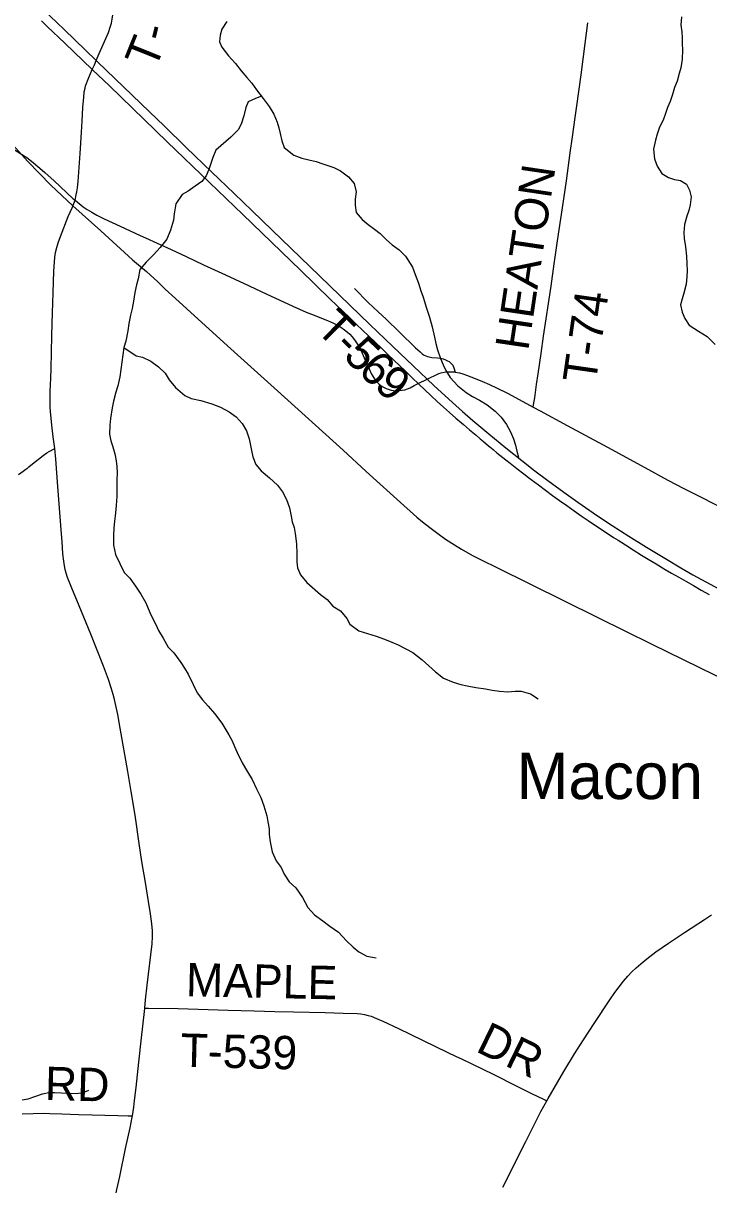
# Model space of a CAD drawing. Extents: x 1451455 to 1749751, y 218250 to 574981.
# Drawn here: x 1612235 to 1618396, y 349860 to 360306 of the extents above; entities that cross this region are included whole.
import ezdxf

# ---------------------------------------------------------------- set-up
doc = ezdxf.new("R2010")
doc.units = 0
for name, color, linetype in [('GM_X_County_Road', 7, 'Continuous'), ('GM_X_Minor_River', 7, 'Continuous'), ('GM_X_Rail_Line', 7, 'Continuous'), ('GM_X_State_Route', 7, 'Continuous'), ('GM_X_Township_Road', 7, 'Continuous'), ('GM_X_Township_Road_Text', 7, 'Continuous'), ('GM_X_Unincorporated_Text', 7, 'Continuous'), ('GM_X_US_Route', 7, 'Continuous')]:
    doc.layers.add(name, color=color, linetype=linetype)

msp = doc.modelspace()

# ---------------------------------------------------------------- linework, layer by layer
at = {"layer": 'GM_X_County_Road'}
for points in [[(1610197, 360528), (1610528, 360297), (1610725, 360161), (1610800, 360108), (1610949, 360007), (1611292, 359769), (1611486, 359635), (1611644, 359523), (1611749, 359450), (1611888, 359352), (1612015, 359264), (1612090, 359211), (1612153, 359170), (1612251, 359109), (1612267, 359098), (1612309, 359066), (1612385, 359004), (1612430, 358965), (1612512, 358889), (1612623, 358783), (1612685, 358728), (1612701, 358715)], [(1612701, 358715), (1612737, 358684), (1612773, 358656), (1612808, 358632), (1612850, 358606), (1612896, 358581), (1612963, 358548), (1613106, 358481), (1613286, 358398)], [(1613286, 358398), (1613335, 358375), (1613440, 358328), (1613565, 358270), (1613698, 358207), (1613856, 358134), (1614052, 358042), (1614219, 357965), (1614418, 357872), (1614659, 357761), (1614779, 357709), (1614849, 357680), (1614974, 357631), (1614990, 357624)], [(1614990, 357624), (1615023, 357610), (1615058, 357592), (1615089, 357573), (1615122, 357550), (1615148, 357529), (1615169, 357509), (1615192, 357485), (1615213, 357459), (1615231, 357431), (1615250, 357400), (1615271, 357359), (1615299, 357296), (1615343, 357197), (1615366, 357150), (1615386, 357116), (1615402, 357092), (1615415, 357078), (1615431, 357062), (1615451, 357046), (1615473, 357033), (1615496, 357021), (1615523, 357011), (1615541, 357005), (1615562, 357003), (1615588, 357001), (1615614, 357002), (1615639, 357005), (1615665, 357010), (1615689, 357018), (1615713, 357028), (1615747, 357047), (1615784, 357066)], [(1615864, 357106), (1615876, 357112), (1615951, 357147), (1615969, 357155), (1615992, 357162), (1616018, 357167), (1616047, 357171), (1616074, 357172), (1616107, 357170), (1616117, 357169)], [(1616117, 357169), (1616134, 357166), (1616156, 357162), (1616185, 357153), (1616219, 357141)], [(1615784, 357066), (1615864, 357106)], [(1616219, 357141), (1616259, 357126), (1616357, 357087), (1616426, 357058), (1616495, 357025), (1616588, 356978), (1616693, 356922), (1616819, 356853)], [(1616819, 356853), (1616880, 356820), (1617123, 356689), (1617487, 356494), (1617821, 356312), (1618028, 356198), (1618173, 356121), (1618304, 356055), (1618463, 355976), (1618596, 355912), (1618780, 355822), (1618941, 355744), (1619116, 355659), (1619353, 355547), (1619567, 355441), (1619881, 355287), (1619934, 355260)]]:
    msp.add_lwpolyline(points, dxfattribs=at)
at = {"layer": 'GM_X_Minor_River'}
for points in [[(1614064, 360323), (1614021, 360254), (1614004, 360198), (1613999, 360140), (1614019, 360090), (1614079, 360013), (1614144, 359944), (1614193, 359877), (1614244, 359819), (1614288, 359766), (1614331, 359707), (1614392, 359630), (1614444, 359558), (1614487, 359487), (1614516, 359417), (1614531, 359364), (1614545, 359314), (1614560, 359248), (1614581, 359190), (1614666, 359120), (1614739, 359094), (1614803, 359079), (1614869, 359062), (1614928, 359043), (1615026, 359008), (1615087, 358979), (1615158, 358924)], [(1618151, 360364), (1618146, 360290), (1618153, 360228), (1618156, 360176), (1618157, 360120), (1618159, 360066), (1618157, 359984), (1618144, 359906), (1618131, 359854), (1618112, 359786), (1618088, 359728), (1618069, 359666), (1618048, 359601), (1618025, 359547), (1618006, 359495), (1617985, 359435), (1617954, 359372), (1617932, 359308), (1617917, 359256), (1617898, 359174), (1617908, 359088), (1617931, 359020), (1617974, 358955), (1618034, 358918), (1618087, 358902), (1618141, 358891), (1618195, 358858), (1618224, 358806), (1618239, 358745), (1618230, 358674), (1618217, 358622), (1618198, 358570), (1618179, 358496), (1618172, 358424), (1618176, 358370), (1618186, 358296), (1618195, 358210), (1618198, 358142), (1618201, 358083), (1618200, 358025), (1618194, 357959), (1618172, 357880), (1618156, 357828), (1618143, 357774), (1618156, 357708), (1618181, 357651), (1618220, 357591), (1618303, 357536), (1618382, 357489), (1618453, 357418)], [(1614376, 359650), (1614322, 359629), (1614255, 359600), (1614234, 359548), (1614217, 359473), (1614192, 359399), (1614166, 359347), (1614101, 359280), (1613967, 359166), (1613938, 359098), (1613921, 359044), (1613903, 358990), (1613878, 358935), (1613839, 358883), (1613780, 358840), (1613716, 358797), (1613664, 358767), (1613606, 358682), (1613591, 358592), (1613584, 358536), (1613559, 358444), (1613526, 358365), (1613467, 358289), (1613406, 358224), (1613339, 358157), (1613284, 358090), (1613267, 358006), (1613254, 357954), (1613239, 357884), (1613226, 357806), (1613213, 357740), (1613200, 357682), (1613185, 357607), (1613176, 357539), (1613157, 357447), (1613140, 357389)], [(1615158, 358924), (1615208, 358865), (1615226, 358789), (1615219, 358725), (1615219, 358671), (1615226, 358603), (1615281, 358540), (1615334, 358495), (1615391, 358454), (1615443, 358414), (1615500, 358357), (1615551, 358312), (1615612, 358267), (1615671, 358211), (1615732, 358112), (1615757, 358047), (1615786, 357969), (1615809, 357899), (1615828, 357842), (1615858, 357744), (1615887, 357663), (1615910, 357577), (1615931, 357483), (1615942, 357426), (1615959, 357368), (1615984, 357292), (1616009, 357233), (1616034, 357183), (1616071, 357120), (1616142, 357046), (1616215, 356984), (1616274, 356950), (1616336, 356917), (1616403, 356874), (1616476, 356817), (1616529, 356762), (1616578, 356698), (1616615, 356631), (1616642, 356569), (1616660, 356512), (1616671, 356458), (1616686, 356404)], [(1613140, 357389), (1613102, 357127), (1613085, 357045), (1613066, 356988), (1613045, 356906), (1613034, 356846), (1613019, 356750), (1613012, 356692), (1613011, 356612), (1613022, 356551), (1613041, 356497), (1613058, 356435), (1613069, 356370), (1613075, 356320), (1613078, 356264), (1613077, 356196), (1613076, 356128), (1613077, 356052), (1613070, 355968), (1613063, 355902), (1613056, 355826), (1613049, 355768), (1613046, 355698), (1613047, 355611), (1613065, 355529), (1613142, 355365)], [(1613140, 357389), (1613251, 357316), (1613306, 357303), (1613382, 357266), (1613451, 357217), (1613510, 357160), (1613545, 357098), (1613604, 357029), (1613687, 356958), (1613744, 356931), (1613832, 356912), (1613930, 356884), (1614007, 356853), (1614086, 356812), (1614150, 356767), (1614201, 356705), (1614240, 356642), (1614265, 356568), (1614285, 356465), (1614298, 356407), (1614325, 356337), (1614372, 356280), (1614449, 356217), (1614520, 356152), (1614565, 356091), (1614602, 356023), (1614627, 355948), (1614642, 355872), (1614653, 355822), (1614669, 355770), (1614678, 355718), (1614690, 355623), (1614695, 355535), (1614694, 355463), (1614699, 355409), (1614726, 355345), (1614783, 355278), (1614907, 355168), (1614965, 355123), (1615018, 355063), (1615085, 355022), (1615144, 354953), (1615171, 354901), (1615250, 354843), (1615330, 354818), (1615408, 354793), (1615483, 354766), (1615547, 354741), (1615604, 354715), (1615735, 354647), (1615820, 354580), (1615879, 354527), (1615940, 354474), (1616013, 354415), (1616099, 354380), (1616168, 354359), (1616226, 354346), (1616302, 354333), (1616390, 354320), (1616449, 354309), (1616515, 354298), (1616591, 354293), (1616657, 354299), (1616711, 354300), (1616793, 354275), (1616862, 354230)], [(1613142, 355365), (1613193, 355315), (1613244, 355244), (1613293, 355171), (1613338, 355095), (1613373, 355008), (1613400, 354950), (1613427, 354899), (1613452, 354845), (1613491, 354776), (1613538, 354696), (1613589, 354643), (1613652, 354556), (1613683, 354506), (1613716, 354451), (1613763, 354359), (1613798, 354284), (1613847, 354221), (1613898, 354165), (1613955, 354098), (1614019, 354013), (1614082, 353908), (1614113, 353852), (1614134, 353801), (1614157, 353749), (1614202, 353656), (1614249, 353574), (1614292, 353505), (1614332, 353420), (1614369, 353342), (1614396, 353269), (1614425, 353179), (1614434, 353125), (1614445, 353061), (1614446, 353011), (1614455, 352944), (1614472, 352854), (1614509, 352774), (1614552, 352715), (1614581, 352655), (1614624, 352586), (1614685, 352531), (1614746, 352444), (1614792, 352354), (1614853, 352287), (1614926, 352234), (1614990, 352187), (1615069, 352132), (1615140, 352053), (1615199, 351996), (1615252, 351955), (1615323, 351916), (1615407, 351901)], [(1612225, 350625), (1612279, 350632), (1612348, 350657), (1612408, 350678), (1612464, 350690), (1612520, 350691), (1612578, 350686), (1612640, 350683), (1612712, 350682), (1612774, 350689), (1612824, 350712)]]:
    msp.add_lwpolyline(points, dxfattribs=at)
at = {"layer": 'GM_X_Rail_Line'}
msp.add_lwpolyline([(1612058, 359304), (1612276, 359064), (1612484, 358850), (1612681, 358665), (1612931, 358439), (1613218, 358179), (1613342, 358073), (1613444, 357980), (1613510, 357915), (1613603, 357830), (1613704, 357737), (1614071, 357406), (1614519, 356999), (1615109, 356466), (1615317, 356274), (1615656, 355968), (1615711, 355919), (1615772, 355864), (1615824, 355821), (1615888, 355770), (1615960, 355716), (1616031, 355665), (1616110, 355614), (1616175, 355576), (1616273, 355519), (1616363, 355473), (1616484, 355413), (1617398, 354962), (1617885, 354723), (1619158, 354097)], dxfattribs=at)
at = {"layer": 'GM_X_State_Route'}
for points in [[(1612288, 360552), (1612602, 360250), (1612890, 359972), (1612902, 359960), (1613370, 359510), (1613502, 359382), (1613700, 359190), (1613930, 358966), (1614132, 358774), (1614292, 358618), (1614472, 358445), (1614812, 358117), (1615350, 357598), (1615556, 357400), (1615802, 357164), (1615864, 357106), (1615926, 357047), (1616093, 356894), (1616183, 356813), (1616275, 356733), (1616419, 356613), (1616571, 356488), (1616715, 356374), (1616834, 356281), (1616949, 356194), (1617092, 356090), (1617218, 356000), (1617397, 355877), (1617528, 355790), (1617677, 355694), (1617836, 355595), (1618015, 355486), (1618145, 355409), (1618253, 355347), (1618565, 355179)], [(1612399, 360329), (1612451, 360278), (1612505, 360226), (1612555, 360178), (1612609, 360126), (1612855, 359890), (1613009, 359742), (1613323, 359439), (1613529, 359241), (1613909, 358874), (1614209, 358585), (1614726, 358086), (1614994, 357826), (1615051, 357771), (1615110, 357714), (1615169, 357657), (1615228, 357601), (1615285, 357546), (1615342, 357492), (1615401, 357435), (1615455, 357383), (1615512, 357328), (1615568, 357273), (1615616, 357228), (1615670, 357176), (1615687, 357160), (1615734, 357114), (1615784, 357066), (1615791, 357060), (1615843, 357010), (1615898, 356958), (1615955, 356904), (1616011, 356854), (1616067, 356804), (1616124, 356755), (1616174, 356711), (1616191, 356696), (1616246, 356650), (1616304, 356601), (1616341, 356569), (1616371, 356544), (1616416, 356506), (1616427, 356498), (1616457, 356473), (1616492, 356443), (1616571, 356380), (1616610, 356349), (1616672, 356301), (1616734, 356253), (1616776, 356221), (1616800, 356204), (1616865, 356154), (1616928, 356107), (1616991, 356060), (1617055, 356014), (1617119, 355968), (1617186, 355921), (1617250, 355875), (1617312, 355833), (1617377, 355788), (1617492, 355713), (1617539, 355682), (1617581, 355656), (1617647, 355614), (1617716, 355570), (1617791, 355523), (1617850, 355486), (1617923, 355443), (1618005, 355394), (1618061, 355361), (1618126, 355324), (1618189, 355288), (1618258, 355249), (1618329, 355209), (1618401, 355170)]]:
    msp.add_lwpolyline(points, dxfattribs=at)
at = {"layer": 'GM_X_Township_Road'}
for points in [[(1612890, 359972), (1612917, 360034), (1612977, 360168), (1613000, 360223), (1613017, 360272), (1613027, 360306), (1613034, 360342), (1613041, 360383), (1613045, 360422), (1613047, 360461), (1613048, 360502), (1613046, 360563), (1613037, 360679), (1613028, 360788), (1613023, 360823), (1613014, 360870), (1613014, 360870)], [(1616819, 356853), (1616825, 356891), (1616833, 356936), (1616849, 357056), (1616863, 357154), (1616889, 357335), (1616912, 357491), (1616979, 357942), (1617007, 358143), (1617016, 358202), (1617037, 358348), (1617082, 358646), (1617116, 358890), (1617151, 359140), (1617171, 359283), (1617195, 359458), (1617210, 359562), (1617248, 359842), (1617284, 360125), (1617309, 360310)], [(1612855, 359890), (1612874, 359933), (1612890, 359972)], [(1612772, 359550), (1612779, 359639), (1612784, 359688), (1612790, 359721), (1612795, 359743), (1612802, 359765), (1612811, 359787), (1612825, 359819), (1612855, 359890)], [(1612763, 359376), (1612766, 359426), (1612772, 359547), (1612772, 359550)], [(1612701, 358715), (1612712, 358764), (1612717, 358789), (1612723, 358827), (1612729, 358883), (1612747, 359135), (1612760, 359324), (1612763, 359376)], [(1612519, 356483), (1612505, 356586), (1612493, 356690), (1612480, 356814), (1612477, 356853), (1612476, 356925), (1612477, 356993), (1612483, 357115), (1612486, 357200), (1612489, 357344), (1612493, 357502), (1612497, 357702), (1612503, 357882), (1612510, 358075), (1612516, 358157), (1612520, 358203), (1612525, 358244), (1612536, 358289), (1612550, 358332), (1612569, 358388), (1612640, 358568), (1612674, 358647), (1612689, 358684), (1612701, 358715)], [(1615211, 357920), (1615336, 357796), (1615426, 357711), (1615497, 357644), (1615617, 357527), (1615760, 357388), (1615801, 357350), (1615821, 357333), (1615838, 357322), (1615852, 357315), (1615867, 357309), (1615883, 357305), (1615906, 357301), (1615958, 357296), (1615984, 357293), (1616009, 357287), (1616031, 357280), (1616049, 357271), (1616063, 357263), (1616076, 357253), (1616087, 357241), (1616095, 357230), (1616100, 357222), (1616105, 357206), (1616117, 357169)], [(1612192, 356249), (1612235, 356279), (1612259, 356296), (1612267, 356302), (1612272, 356306), (1612285, 356316), (1612318, 356343), (1612371, 356387), (1612413, 356419), (1612448, 356444), (1612468, 356455), (1612519, 356483)], [(1613327, 351449), (1613335, 351524), (1613349, 351655), (1613394, 352027), (1613398, 352092), (1613398, 352143), (1613392, 352208), (1613378, 352296), (1613360, 352409), (1613333, 352580), (1613302, 352768), (1613278, 352930), (1613240, 353183), (1613206, 353397), (1613176, 353578), (1613106, 353966), (1613084, 354089), (1613055, 354223), (1613044, 354268), (1613026, 354328), (1613001, 354403), (1612956, 354523), (1612842, 354813), (1612737, 355067), (1612671, 355225), (1612633, 355322), (1612621, 355360), (1612611, 355394), (1612605, 355426), (1612599, 355468), (1612592, 355533), (1612584, 355644), (1612575, 355749), (1612566, 355867), (1612546, 356141), (1612529, 356387), (1612519, 356483)], [(1613216, 350480), (1613229, 350559), (1613236, 350617), (1613249, 350735), (1613275, 350963), (1613299, 351181), (1613324, 351420), (1613327, 351449)], [(1613327, 351449), (1613360, 351449), (1613627, 351446), (1614076, 351432), (1614309, 351425), (1614496, 351420), (1614663, 351415), (1614948, 351409), (1615109, 351405), (1615237, 351400), (1615270, 351397), (1615302, 351392), (1615334, 351384), (1615362, 351376), (1615411, 351356), (1615468, 351331), (1615607, 351265), (1616045, 351054), (1616127, 351014), (1616174, 350992), (1616272, 350945), (1616458, 350854), (1616666, 350749), (1616810, 350679), (1616904, 350632), (1616940, 350614)], [(1612225, 350497), (1612323, 350502), (1612415, 350503), (1612474, 350501), (1612582, 350498), (1612733, 350493), (1612855, 350488), (1612969, 350486), (1613084, 350484), (1613178, 350481), (1613216, 350480)], [(1613005, 349457), (1613017, 349520), (1613077, 349819), (1613103, 349935), (1613155, 350185), (1613195, 350371), (1613214, 350468), (1613216, 350480)]]:
    msp.add_lwpolyline(points, dxfattribs=at)
at = {"layer": 'GM_X_US_Route'}
msp.add_lwpolyline([(1616544, 349840), (1616581, 349909), (1616638, 350024), (1616753, 350249), (1616842, 350428), (1616888, 350519), (1616940, 350614), (1616953, 350636), (1617039, 350787), (1617094, 350880), (1617190, 351037), (1617271, 351165), (1617366, 351310), (1617506, 351524), (1617551, 351588), (1617590, 351641), (1617629, 351690), (1617669, 351737), (1617705, 351775), (1617742, 351811), (1617784, 351848), (1617838, 351891), (1617921, 351954), (1618035, 352032), (1618178, 352130), (1618357, 352247), (1618419, 352289)], dxfattribs=at)

# ---------------------------------------------------------------- texts
at = {"layer": 'GM_X_Township_Road_Text'}
for s, rotation, p in [('-', 76.432, (1613518, 360133)), ('T', 68.0569, (1613420, 359879)), ('HEATON', 81.5418, (1616773, 357355)), ('T-74', 81.8693, (1617379, 357058)), ('T', 315.4758, (1614853, 357548)), ('-', 315.4747, (1615013, 357390)), ('5', 315.5356, (1615101, 357304)), ('6', 315.749, (1615233, 357173)), ('9', 318.7278, (1615378, 357033)), ('MAPLE', 358.7922, (1613695, 351556)), ('DR', 334.0954, (1616291, 351064)), ('T-539', 358.5964, (1613646, 350922)), ('RD', 358.5178, (1612427, 350623))]:
    msp.add_text(s, height=300, rotation=rotation, dxfattribs=at).set_placement(p)
at = {"layer": 'GM_X_Unincorporated_Text'}
msp.add_text('Macon', height=417, rotation=0, dxfattribs=at).set_placement((1616670, 353329))

doc.saveas('drawing.dxf')
